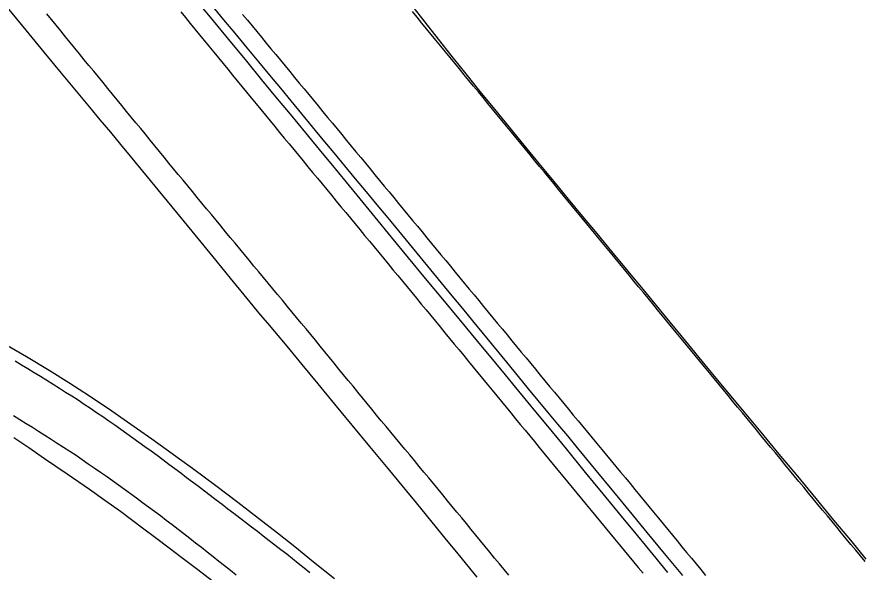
# Model space of a CAD drawing. Extents: x 1948091 to 1975253, y 787267 to 823306.
# Drawn here: x 1954025 to 1954309.7, y 816112.9 to 816299.9 of the extents above; entities that cross this region are included whole.
import ezdxf

# ---------------------------------------------------------------- set-up
doc = ezdxf.new("R2010")
doc.units = 0
doc.layers.add('RD_EX_Pavement_Markings', color=7, linetype='Continuous')
doc.layers.add('RD_EX_Road', color=7, linetype='Continuous')

msp = doc.modelspace()

# ---------------------------------------------------------------- linework, layer by layer
at = {"layer": 'RD_EX_Pavement_Markings'}
for points in [[(1954190.71, 816111.86), (1954189.11, 816113.79), (1954187.52, 816115.71), (1954185.93, 816117.64), (1954184.34, 816119.57), (1954182.76, 816121.5), (1954181.17, 816123.44), (1954179.59, 816125.37), (1954178, 816127.3), (1954176.42, 816129.23), (1954174.83, 816131.16), (1954173.25, 816133.1), (1954171.66, 816135.03), (1954170.08, 816136.96), (1954168.49, 816138.89), (1954166.91, 816140.82), (1954165.31, 816142.75), (1954163.72, 816144.67), (1954162.12, 816146.59), (1954160.52, 816148.51), (1954158.93, 816150.44), (1954157.33, 816152.36), (1954155.73, 816154.28), (1954154.14, 816156.2), (1954152.54, 816158.13), (1954150.94, 816160.05), (1954149.35, 816161.97), (1954147.75, 816163.89), (1954146.15, 816165.81), (1954144.55, 816167.74), (1954142.97, 816169.67), (1954141.39, 816171.61), (1954139.81, 816173.54), (1954138.23, 816175.48), (1954136.65, 816177.41), (1954135.07, 816179.35), (1954133.49, 816181.28), (1954131.91, 816183.22), (1954130.33, 816185.15), (1954128.75, 816187.09), (1954127.17, 816189.02), (1954125.59, 816190.96), (1954124, 816192.89), (1954122.41, 816194.82), (1954120.81, 816196.74), (1954119.22, 816198.67), (1954117.62, 816200.59), (1954116.03, 816202.51), (1954114.44, 816204.44), (1954112.84, 816206.36), (1954111.25, 816208.29), (1954109.65, 816210.21), (1954108.06, 816212.13), (1954106.46, 816214.06), (1954104.87, 816215.98), (1954103.27, 816217.91), (1954101.68, 816219.83), (1954100.08, 816221.75), (1954098.49, 816223.68), (1954096.89, 816225.6), (1954095.3, 816227.53), (1954093.71, 816229.45), (1954092.12, 816231.38), (1954090.52, 816233.31), (1954088.93, 816235.23), (1954087.34, 816237.16), (1954085.75, 816239.08), (1954084.16, 816241.01), (1954082.56, 816242.94), (1954080.97, 816244.86), (1954079.39, 816246.8), (1954077.81, 816248.73), (1954076.22, 816250.66), (1954074.64, 816252.59), (1954073.05, 816254.53), (1954071.47, 816256.46), (1954069.89, 816258.39), (1954068.3, 816260.32), (1954066.72, 816262.26), (1954065.13, 816264.19), (1954063.55, 816266.12), (1954061.97, 816268.05), (1954060.38, 816269.99), (1954058.8, 816271.92), (1954057.21, 816273.85), (1954055.63, 816275.78), (1954054.05, 816277.72), (1954052.46, 816279.65), (1954050.88, 816281.58), (1954049.3, 816283.52), (1954047.71, 816285.45), (1954046.13, 816287.38), (1954044.54, 816289.31), (1954042.96, 816291.25), (1954041.38, 816293.18), (1954039.8, 816295.12), (1954038.22, 816297.05), (1954036.64, 816298.99), (1954035.06, 816300.92)], [(1954080.21, 816301.55), (1954081.79, 816299.61), (1954083.38, 816297.68), (1954084.96, 816295.75), (1954086.55, 816293.82), (1954088.13, 816291.89), (1954089.72, 816289.95), (1954091.3, 816288.02), (1954092.89, 816286.09), (1954094.47, 816284.16), (1954096.05, 816282.23), (1954097.64, 816280.29), (1954099.22, 816278.36), (1954100.81, 816276.43), (1954102.39, 816274.5), (1954103.98, 816272.56), (1954105.56, 816270.63), (1954107.15, 816268.7), (1954108.73, 816266.77), (1954110.32, 816264.84), (1954111.9, 816262.9), (1954113.49, 816260.97), (1954115.08, 816259.05), (1954116.67, 816257.12), (1954118.26, 816255.19), (1954119.86, 816253.27), (1954121.45, 816251.34), (1954123.04, 816249.41), (1954124.63, 816247.49), (1954126.22, 816245.56), (1954127.81, 816243.63), (1954129.41, 816241.71), (1954131, 816239.78), (1954132.59, 816237.85), (1954134.18, 816235.93), (1954135.77, 816234), (1954137.36, 816232.07), (1954138.96, 816230.15), (1954140.55, 816228.22), (1954142.14, 816226.29), (1954143.73, 816224.37), (1954145.32, 816222.44), (1954146.91, 816220.51), (1954148.51, 816218.59), (1954150.1, 816216.66), (1954151.69, 816214.73), (1954153.28, 816212.81), (1954154.87, 816210.88), (1954156.46, 816208.96), (1954158.06, 816207.03), (1954159.65, 816205.1), (1954161.24, 816203.17), (1954162.82, 816201.24), (1954164.41, 816199.31), (1954166, 816197.38), (1954167.59, 816195.45), (1954169.17, 816193.52), (1954170.76, 816191.59), (1954172.35, 816189.66), (1954173.94, 816187.73), (1954175.52, 816185.8), (1954177.11, 816183.87), (1954178.7, 816181.94), (1954180.28, 816180.01), (1954181.87, 816178.08), (1954183.46, 816176.15), (1954185.05, 816174.22), (1954186.63, 816172.29), (1954188.22, 816170.36), (1954189.81, 816168.43), (1954191.4, 816166.5), (1954192.98, 816164.57), (1954194.57, 816162.64), (1954196.16, 816160.71), (1954197.75, 816158.78), (1954199.33, 816156.85), (1954200.92, 816154.92), (1954202.51, 816152.99), (1954204.1, 816151.06), (1954205.68, 816149.13), (1954207.27, 816147.2), (1954208.86, 816145.27), (1954210.44, 816143.34), (1954212.03, 816141.41), (1954213.62, 816139.48), (1954215.21, 816137.55), (1954216.8, 816135.63), (1954218.39, 816133.7), (1954219.98, 816131.77), (1954221.57, 816129.85), (1954223.17, 816127.92), (1954224.76, 816126), (1954226.35, 816124.07), (1954227.94, 816122.14), (1954229.54, 816120.22), (1954231.13, 816118.29), (1954232.72, 816116.37), (1954234.31, 816114.44), (1954235.91, 816112.51)], [(1954101.06, 816300.7), (1954102.65, 816298.77), (1954104.24, 816296.85), (1954105.83, 816294.92), (1954107.42, 816292.99), (1954109.01, 816291.06), (1954110.6, 816289.14), (1954112.19, 816287.21), (1954113.78, 816285.28), (1954115.37, 816283.35), (1954116.96, 816281.42), (1954118.55, 816279.5), (1954120.14, 816277.57), (1954121.73, 816275.64), (1954123.32, 816273.71), (1954124.91, 816271.78), (1954126.5, 816269.86), (1954128.09, 816267.93), (1954129.68, 816266), (1954131.27, 816264.07), (1954132.86, 816262.14), (1954134.45, 816260.22), (1954136.04, 816258.29), (1954137.63, 816256.36), (1954139.22, 816254.43), (1954140.81, 816252.51), (1954142.41, 816250.58), (1954144, 816248.65), (1954145.59, 816246.72), (1954147.18, 816244.79), (1954148.77, 816242.87), (1954150.36, 816240.94), (1954151.95, 816239.01), (1954153.54, 816237.08), (1954155.13, 816235.15), (1954156.72, 816233.23), (1954158.31, 816231.3), (1954159.9, 816229.37), (1954161.49, 816227.44), (1954163.08, 816225.51), (1954164.67, 816223.59), (1954166.26, 816221.66), (1954167.85, 816219.73), (1954169.44, 816217.8), (1954171.03, 816215.88), (1954172.62, 816213.95), (1954174.21, 816212.02), (1954175.8, 816210.1), (1954177.39, 816208.17), (1954178.99, 816206.24), (1954180.58, 816204.32), (1954182.17, 816202.39), (1954183.76, 816200.46), (1954185.35, 816198.54), (1954186.95, 816196.61), (1954188.54, 816194.68), (1954190.13, 816192.76), (1954191.72, 816190.83), (1954193.31, 816188.91), (1954194.91, 816186.98), (1954196.5, 816185.05), (1954198.09, 816183.13), (1954199.68, 816181.2), (1954201.27, 816179.27), (1954202.87, 816177.35), (1954204.46, 816175.42), (1954206.05, 816173.5), (1954207.65, 816171.57), (1954209.24, 816169.65), (1954210.83, 816167.72), (1954212.43, 816165.8), (1954214.02, 816163.88), (1954215.62, 816161.95), (1954217.21, 816160.03), (1954218.81, 816158.1), (1954220.4, 816156.18), (1954221.99, 816154.25), (1954223.59, 816152.33), (1954225.18, 816150.41), (1954226.78, 816148.48), (1954228.37, 816146.56), (1954229.96, 816144.63), (1954231.55, 816142.7), (1954233.14, 816140.77), (1954234.73, 816138.84), (1954236.31, 816136.91), (1954237.9, 816134.98), (1954239.49, 816133.05), (1954241.08, 816131.12), (1954242.66, 816129.19), (1954244.25, 816127.26), (1954245.84, 816125.33), (1954247.42, 816123.4), (1954249.01, 816121.47), (1954250.6, 816119.54), (1954252.19, 816117.61), (1954253.77, 816115.68), (1954255.36, 816113.75), (1954256.95, 816111.82)], [(1954310.74, 816116.44), (1954309.14, 816118.37), (1954307.55, 816120.29), (1954305.96, 816122.22), (1954304.36, 816124.14), (1954302.77, 816126.07), (1954301.17, 816127.99), (1954299.58, 816129.92), (1954297.99, 816131.84), (1954296.39, 816133.76), (1954294.8, 816135.69), (1954293.21, 816137.61), (1954291.61, 816139.54), (1954290.02, 816141.47), (1954288.43, 816143.4), (1954286.85, 816145.33), (1954285.26, 816147.25), (1954283.67, 816149.18), (1954282.08, 816151.11), (1954280.49, 816153.04), (1954278.9, 816154.97), (1954277.32, 816156.9), (1954275.73, 816158.83), (1954274.14, 816160.76), (1954272.55, 816162.68), (1954270.96, 816164.61), (1954269.37, 816166.54), (1954267.78, 816168.47), (1954266.2, 816170.4), (1954264.61, 816172.33), (1954263.02, 816174.26), (1954261.43, 816176.19), (1954259.84, 816178.12), (1954258.25, 816180.05), (1954256.66, 816181.98), (1954255.08, 816183.9), (1954253.49, 816185.83), (1954251.9, 816187.76), (1954250.31, 816189.69), (1954248.72, 816191.62), (1954247.13, 816193.55), (1954245.55, 816195.48), (1954243.96, 816197.41), (1954242.37, 816199.34), (1954240.78, 816201.27), (1954239.19, 816203.2), (1954237.61, 816205.13), (1954236.02, 816207.06), (1954234.43, 816208.99), (1954232.84, 816210.91), (1954231.25, 816212.84), (1954229.66, 816214.77), (1954228.08, 816216.7), (1954226.49, 816218.63), (1954224.9, 816220.56), (1954223.31, 816222.49), (1954221.72, 816224.42), (1954220.14, 816226.35), (1954218.55, 816228.28), (1954216.96, 816230.21), (1954215.37, 816232.14), (1954213.78, 816234.07), (1954212.2, 816236), (1954210.61, 816237.93), (1954209.02, 816239.86), (1954207.43, 816241.79), (1954205.85, 816243.72), (1954204.26, 816245.65), (1954202.67, 816247.58), (1954201.08, 816249.51), (1954199.5, 816251.44), (1954197.91, 816253.37), (1954196.32, 816255.3), (1954194.73, 816257.23), (1954193.15, 816259.16), (1954191.56, 816261.09), (1954189.97, 816263.02), (1954188.38, 816264.95), (1954186.8, 816266.88), (1954185.21, 816268.81), (1954183.62, 816270.74), (1954182.04, 816272.67), (1954180.45, 816274.6), (1954178.86, 816276.53), (1954177.27, 816278.46), (1954175.69, 816280.39), (1954174.1, 816282.32), (1954172.52, 816284.26), (1954170.93, 816286.19), (1954169.34, 816288.12), (1954167.76, 816290.05), (1954166.17, 816291.98), (1954164.59, 816293.91), (1954163, 816295.85), (1954161.42, 816297.78), (1954159.83, 816299.71), (1954158.25, 816301.64)], [(1954123.68, 816112.68), (1954121.73, 816114.24), (1954119.79, 816115.81), (1954117.84, 816117.37), (1954115.89, 816118.93), (1954113.92, 816120.45), (1954111.94, 816121.97), (1954109.96, 816123.49), (1954107.99, 816125.02), (1954106.01, 816126.54), (1954104.03, 816128.06), (1954102.05, 816129.58), (1954100.08, 816131.1), (1954098.1, 816132.62), (1954096.12, 816134.15), (1954094.15, 816135.67), (1954092.16, 816137.18), (1954090.17, 816138.68), (1954088.17, 816140.18), (1954086.18, 816141.68), (1954084.18, 816143.18), (1954082.19, 816144.68), (1954080.2, 816146.18), (1954078.2, 816147.67), (1954076.21, 816149.17), (1954074.21, 816150.67), (1954072.21, 816152.16), (1954070.19, 816153.62), (1954068.16, 816155.07), (1954066.13, 816156.53), (1954064.11, 816157.98), (1954062.08, 816159.44), (1954060.05, 816160.89), (1954058.03, 816162.34), (1954055.98, 816163.76), (1954053.91, 816165.16), (1954051.84, 816166.56), (1954049.78, 816167.96), (1954047.71, 816169.36), (1954045.64, 816170.75), (1954043.54, 816172.1), (1954041.44, 816173.44), (1954039.33, 816174.78), (1954037.23, 816176.12), (1954035.11, 816177.44), (1954032.97, 816178.73), (1954030.84, 816180.03), (1954028.71, 816181.32), (1954026.57, 816182.62), (1954024.44, 816183.91)], [(1954098.91, 816111.88), (1954096.96, 816113.43), (1954095, 816114.98), (1954093.04, 816116.52), (1954091.08, 816118.07), (1954089.13, 816119.62), (1954087.17, 816121.17), (1954085.21, 816122.71), (1954083.26, 816124.26), (1954081.28, 816125.78), (1954079.29, 816127.29), (1954077.31, 816128.81), (1954075.33, 816130.32), (1954073.35, 816131.84), (1954071.37, 816133.35), (1954069.35, 816134.83), (1954067.33, 816136.29), (1954065.32, 816137.76), (1954063.3, 816139.22), (1954061.28, 816140.69), (1954059.26, 816142.15), (1954057.24, 816143.62), (1954055.2, 816145.06), (1954053.15, 816146.48), (1954051.1, 816147.89), (1954049.05, 816149.31), (1954046.99, 816150.73), (1954044.93, 816152.13), (1954042.83, 816153.48), (1954040.72, 816154.82), (1954038.62, 816156.17), (1954036.52, 816157.51), (1954034.42, 816158.86), (1954032.32, 816160.2), (1954030.22, 816161.55), (1954028.11, 816162.88), (1954025.98, 816164.19), (1954023.86, 816165.49)]]:
    msp.add_lwpolyline(points, dxfattribs=at)
at = {"layer": 'RD_EX_Road'}
for points in [[(1954084.22, 816306.9), (1954090.09, 816299.79), (1954096.34, 816292.21), (1954102.32, 816284.92), (1954107.43, 816278.7), (1954112.16, 816272.94), (1954117.03, 816267.06), (1954122.21, 816260.82), (1954127.87, 816253.99), (1954130.72, 816250.53), (1954135.9, 816244.24), (1954140.52, 816238.58), (1954145.56, 816232.42), (1954151.13, 816225.64), (1954156.81, 816218.75), (1954162.55, 816211.82), (1954168.38, 816204.79), (1954174.28, 816197.66), (1954180.19, 816190.51), (1954186.2, 816183.23), (1954189.46, 816179.29), (1954192.92, 816175.1), (1954196.59, 816170.67), (1954200.25, 816166.24), (1954203.71, 816162.05), (1954209.99, 816154.38), (1954216.02, 816147.01), (1954219.16, 816143.18), (1954222.38, 816139.26), (1954228.56, 816131.75), (1954234.05, 816125.07), (1954239.16, 816118.88), (1954244.16, 816112.79)], [(1954180.06, 816111.25), (1954176.59, 816115.46), (1954173.16, 816119.62), (1954169.75, 816123.79), (1954166.35, 816127.95), (1954162.96, 816132.11), (1954159.62, 816136.21), (1954156.35, 816140.21), (1954150.04, 816147.85), (1954143.93, 816155.2), (1954137.94, 816162.42), (1954132.11, 816169.45), (1954126.52, 816176.25), (1954121.15, 816182.77), (1954116, 816188.99), (1954111.85, 816193.94), (1954109.51, 816196.68), (1954107.05, 816199.58), (1954102.55, 816205.03), (1954096.93, 816211.9), (1954091.09, 816219.08), (1954085.05, 816226.49), (1954078.86, 816234.04), (1954072.61, 816241.63), (1954066.44, 816249.13), (1954063.3, 816252.93), (1954060.03, 816256.88), (1954056.63, 816260.99), (1954053.09, 816265.24), (1954049.57, 816269.46), (1954046.23, 816273.48), (1954040.08, 816280.9), (1954034.19, 816288.02), (1954028.11, 816295.39), (1954021.85, 816302.98)], [(1954091.61, 816302.54), (1954094.63, 816298.89), (1954098.39, 816294.35), (1954102.45, 816289.46), (1954106.36, 816284.74), (1954110.13, 816280.2), (1954113.75, 816275.84), (1954117.31, 816271.55), (1954120.89, 816267.23), (1954124.48, 816262.88), (1954128.09, 816258.5), (1954131.72, 816254.11), (1954135.35, 816249.72), (1954138.99, 816245.33), (1954142.63, 816240.94), (1954146.27, 816236.56), (1954149.91, 816232.18), (1954153.53, 816227.8), (1954157.14, 816223.42), (1954160.75, 816219.04), (1954164.35, 816214.66), (1954167.95, 816210.29), (1954171.55, 816205.92), (1954175.08, 816201.63), (1954178.46, 816197.53), (1954184.77, 816189.84), (1954190.9, 816182.37), (1954197.25, 816174.67), (1954200.5, 816170.74), (1954203.78, 816166.78), (1954207.09, 816162.78), (1954210.43, 816158.75), (1954213.74, 816154.76), (1954220.05, 816147.13), (1954225.99, 816139.93), (1954231.69, 816132.99), (1954237.24, 816126.2), (1954243.07, 816119.13), (1954249.18, 816111.75)], [(1954158.07, 816303.68), (1954162.41, 816298.07), (1954166.89, 816292.34), (1954171.48, 816286.54), (1954176.18, 816280.67), (1954181, 816274.73), (1954185.9, 816268.74), (1954190.84, 816262.7), (1954195.81, 816256.62), (1954200.83, 816250.49), (1954205.83, 816244.4), (1954210.74, 816238.43), (1954215.57, 816232.6), (1954220.32, 816226.89), (1954225.29, 816220.91), (1954230.8, 816214.26), (1954236.84, 816206.93), (1954243.42, 816198.94), (1954250.18, 816190.72), (1954256.76, 816182.74), (1954263.17, 816174.99), (1954269.4, 816167.47), (1954275.54, 816160.05), (1954281.71, 816152.62), (1954287.9, 816145.17), (1954294.1, 816137.7), (1954300.12, 816130.43), (1954305.75, 816123.61), (1954311, 816117.22)], [(1954019.68, 816190.5), (1954028.29, 816185.5), (1954035.86, 816180.95), (1954042.51, 816176.78), (1954049.44, 816172.27), (1954056.95, 816167.22), (1954061.13, 816164.33), (1954065.62, 816161.18), (1954070.43, 816157.76), (1954075.27, 816154.29), (1954079.84, 816151), (1954084.13, 816147.87), (1954092.01, 816142.07), (1954099.44, 816136.49), (1954106.45, 816131.11), (1954112.79, 816126.14), (1954118.6, 816121.51), (1954124.95, 816116.42), (1954132.04, 816110.74)], [(1954090.87, 816109.87), (1954085.95, 816113.64), (1954081.02, 816117.38), (1954076.27, 816120.98), (1954071.72, 816124.43), (1954067.34, 816127.72), (1954059.9, 816133.28), (1954054.69, 816137.07), (1954049.45, 816140.73), (1954041.91, 816145.91), (1954034.36, 816151.08), (1954029.05, 816154.72), (1954023.95, 816158.08)]]:
    msp.add_lwpolyline(points, dxfattribs=at)

doc.saveas('drawing.dxf')
